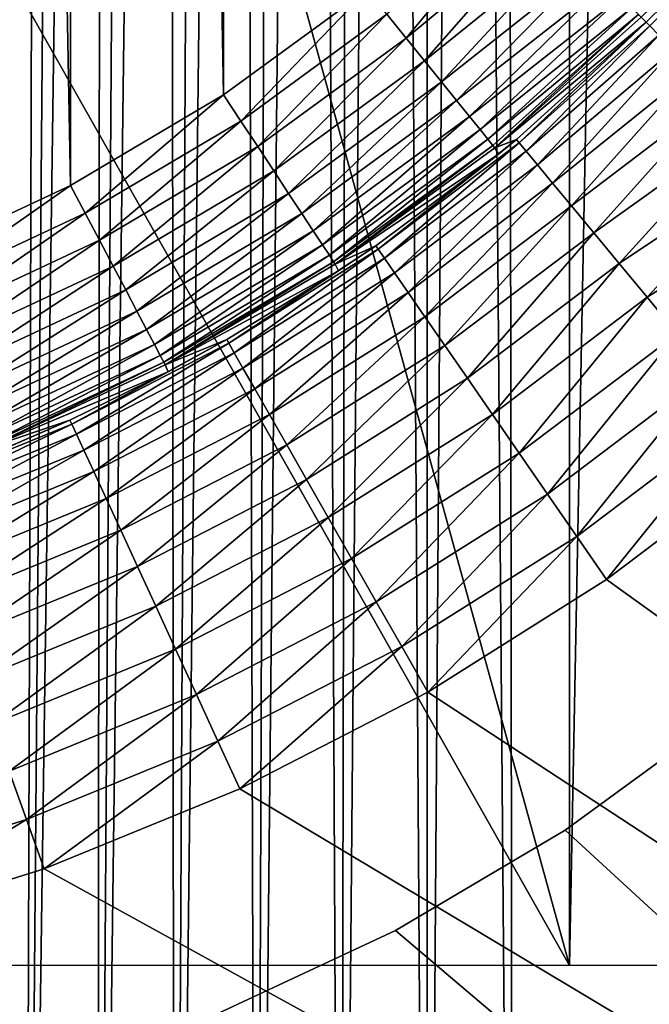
# Model space of a CAD drawing. Header units: millimetres. Extents: x -110 to 110, y 0 to 80.
# Tile 302 of 439: x 85.29 to 88.39, y 14.79 to 19.64. Entities that reach past the tile are written whole.
import ezdxf

# ---------------------------------------------------------------- set-up
doc = ezdxf.new("R2010")
doc.units = ezdxf.units.MM
doc.header["$LTSCALE"] = 59.460957
for name, color, linetype in [('13', 7, 'CONTINUOUS'), ('165', 7, 'CONTINUOUS'), ('166', 7, 'CONTINUOUS'), ('183', 7, 'CONTINUOUS'), ('184', 7, 'CONTINUOUS'), ('23', 7, 'CONTINUOUS'), ('261', 7, 'CONTINUOUS'), ('4', 7, 'CONTINUOUS'), ('6', 7, 'CONTINUOUS'), ('64', 7, 'CONTINUOUS'), ('7', 7, 'CONTINUOUS'), ('71', 7, 'CONTINUOUS'), ('72', 7, 'CONTINUOUS'), ('74', 7, 'CONTINUOUS')]:
    doc.layers.add(name, color=color, linetype=linetype)

msp = doc.modelspace()

# ---------------------------------------------------------------- linework, layer by layer
at = {"layer": '13', "color": 7, "linetype": 'CONTINUOUS'}
for points in [[(88.7616, 16.2217, 52.4151), (105, 0, 52.6982), (87.978, 15.6491, 52.425), (88.7616, 16.2217, 52.4151)], [(87.978, 15.6491, 52.425), (105, 0, 52.6982), (87.1426, 15.1552, 52.4337), (87.978, 15.6491, 52.425)], [(87.1426, 15.1552, 52.4337), (105, 0, 52.6982), (86.2633, 14.7446, 52.4408), (87.1426, 15.1552, 52.4337)]]:
    msp.add_3dface(points, dxfattribs=at)
at = {"layer": '165', "color": 7, "linetype": 'CONTINUOUS'}
msp.add_3dface([(88.3776, 19.6297, 53.0349), (91.3874, 22.5874, 53.0349), (88.3525, 19.6553, 50.9825), (88.3776, 19.6297, 53.0349)], dxfattribs=at)
at = {"layer": '166', "color": 7, "linetype": 'CONTINUOUS'}
for points in [[(88.3776, 19.6297, 53.0349), (88.3525, 19.6553, 50.9825), (87.6314, 19.012, 50.9825), (88.3776, 19.6297, 53.0349)], [(87.738, 19.053, 53.0349), (88.3776, 19.6297, 53.0349), (87.6314, 19.012, 50.9825), (87.738, 19.053, 53.0349)], [(87.6494, 18.9805, 53.0349), (87.738, 19.053, 53.0349), (87.6314, 19.012, 50.9825), (87.6494, 18.9805, 53.0349)], [(86.846, 18.4375, 50.9825), (87.6494, 18.9805, 53.0349), (87.6314, 19.012, 50.9825), (86.846, 18.4375, 50.9825)], [(87.0458, 18.5291, 53.0349), (87.6494, 18.9805, 53.0349), (86.846, 18.4375, 50.9825), (87.0458, 18.5291, 53.0349)], [(86.8617, 18.4049, 53.0349), (87.0458, 18.5291, 53.0349), (86.846, 18.4375, 50.9825), (86.8617, 18.4049, 53.0349)], [(86.0086, 17.9419, 50.9825), (86.8617, 18.4049, 53.0349), (86.846, 18.4375, 50.9825), (86.0086, 17.9419, 50.9825)], [(86.3109, 18.0669, 53.0349), (86.8617, 18.4049, 53.0349), (86.0086, 17.9419, 50.9825), (86.3109, 18.0669, 53.0349)], [(86.0219, 17.9084, 53.0349), (86.3109, 18.0669, 53.0349), (86.0086, 17.9419, 50.9825), (86.0219, 17.9084, 53.0349)], [(85.127, 17.5298, 50.9825), (86.0219, 17.9084, 53.0349), (86.0086, 17.9419, 50.9825), (85.127, 17.5298, 50.9825)], [(85.5389, 17.6699, 53.0349), (86.0219, 17.9084, 53.0349), (85.127, 17.5298, 50.9825), (85.5389, 17.6699, 53.0349)], [(85.1379, 17.4956, 53.0349), (85.5389, 17.6699, 53.0349), (85.127, 17.5298, 50.9825), (85.1379, 17.4956, 53.0349)]]:
    msp.add_3dface(points, dxfattribs=at)
at = {"layer": '183', "color": 7, "linetype": 'CONTINUOUS'}
msp.add_3dface([(91.3874, 22.5874, 53.0349), (88.3776, 19.6297, 53.0349), (88.395, 19.612, 53.316), (91.3874, 22.5874, 53.0349)], dxfattribs=at)
at = {"layer": '184', "color": 7, "linetype": 'CONTINUOUS'}
for points in [[(88.3776, 19.6297, 53.0349), (87.738, 19.053, 53.0349), (87.7516, 19.0366, 53.2927), (88.3776, 19.6297, 53.0349)], [(88.395, 19.612, 53.316), (88.3776, 19.6297, 53.0349), (87.7516, 19.0366, 53.2927), (88.395, 19.612, 53.316)], [(88.395, 19.612, 53.316), (87.7516, 19.0366, 53.2927), (87.7862, 18.9947, 53.5457), (88.395, 19.612, 53.316)], [(88.4399, 19.5663, 53.5908), (88.395, 19.612, 53.316), (87.7862, 18.9947, 53.5457), (88.4399, 19.5663, 53.5908)], [(88.4399, 19.5663, 53.5908), (87.7862, 18.9947, 53.5457), (87.8414, 18.928, 53.7895), (88.4399, 19.5663, 53.5908)], [(88.5116, 19.4934, 53.8539), (88.4399, 19.5663, 53.5908), (87.8414, 18.928, 53.7895), (88.5116, 19.4934, 53.8539)], [(88.5116, 19.4934, 53.8539), (87.8414, 18.928, 53.7895), (87.9161, 18.8376, 54.0201), (88.5116, 19.4934, 53.8539)], [(88.6084, 19.3948, 54.0999), (88.5116, 19.4934, 53.8539), (87.9161, 18.8376, 54.0201), (88.6084, 19.3948, 54.0999)], [(88.6084, 19.3948, 54.0999), (87.9161, 18.8376, 54.0201), (88.0092, 18.7251, 54.2336), (88.6084, 19.3948, 54.0999)], [(88.7286, 19.2726, 54.3241), (88.6084, 19.3948, 54.0999), (88.0092, 18.7251, 54.2336), (88.7286, 19.2726, 54.3241)], [(88.7286, 19.2726, 54.3241), (88.0092, 18.7251, 54.2336), (88.1191, 18.5922, 54.4265), (88.7286, 19.2726, 54.3241)], [(88.8696, 19.129, 54.5218), (88.7286, 19.2726, 54.3241), (88.1191, 18.5922, 54.4265), (88.8696, 19.129, 54.5218)], [(88.8696, 19.129, 54.5218), (88.1191, 18.5922, 54.4265), (88.2439, 18.4413, 54.5955), (88.8696, 19.129, 54.5218)], [(89.0288, 18.967, 54.6893), (88.8696, 19.129, 54.5218), (88.2439, 18.4413, 54.5955), (89.0288, 18.967, 54.6893)], [(87.738, 19.053, 53.0349), (87.6494, 18.9805, 53.0349), (87.0578, 18.5116, 53.2927), (87.738, 19.053, 53.0349)], [(87.738, 19.053, 53.0349), (87.0578, 18.5116, 53.2927), (87.7516, 19.0366, 53.2927), (87.738, 19.053, 53.0349)], [(87.0578, 18.5116, 53.2927), (87.0887, 18.4669, 53.5457), (87.7516, 19.0366, 53.2927), (87.0578, 18.5116, 53.2927)], [(87.7516, 19.0366, 53.2927), (87.0887, 18.4669, 53.5457), (87.7862, 18.9947, 53.5457), (87.7516, 19.0366, 53.2927)], [(87.6494, 18.9805, 53.0349), (87.0458, 18.5291, 53.0349), (87.0578, 18.5116, 53.2927), (87.6494, 18.9805, 53.0349)], [(87.0887, 18.4669, 53.5457), (87.1379, 18.3957, 53.7895), (87.7862, 18.9947, 53.5457), (87.0887, 18.4669, 53.5457)], [(87.7862, 18.9947, 53.5457), (87.1379, 18.3957, 53.7895), (87.8414, 18.928, 53.7895), (87.7862, 18.9947, 53.5457)], [(89.0288, 18.967, 54.6893), (88.2439, 18.4413, 54.5955), (88.3816, 18.2748, 54.7378), (89.0288, 18.967, 54.6893)], [(89.2029, 18.7898, 54.8232), (89.0288, 18.967, 54.6893), (88.3816, 18.2748, 54.7378), (89.2029, 18.7898, 54.8232)], [(87.1379, 18.3957, 53.7895), (87.2046, 18.2992, 54.0201), (87.8414, 18.928, 53.7895), (87.1379, 18.3957, 53.7895)], [(87.8414, 18.928, 53.7895), (87.2046, 18.2992, 54.0201), (87.9161, 18.8376, 54.0201), (87.8414, 18.928, 53.7895)], [(87.2046, 18.2992, 54.0201), (87.2876, 18.1791, 54.2336), (87.9161, 18.8376, 54.0201), (87.2046, 18.2992, 54.0201)], [(87.9161, 18.8376, 54.0201), (87.2876, 18.1791, 54.2336), (88.0092, 18.7251, 54.2336), (87.9161, 18.8376, 54.0201)], [(89.2029, 18.7898, 54.8232), (88.3816, 18.2748, 54.7378), (88.5298, 18.0955, 54.8511), (89.2029, 18.7898, 54.8232)], [(87.2876, 18.1791, 54.2336), (87.3856, 18.0372, 54.4265), (88.0092, 18.7251, 54.2336), (87.2876, 18.1791, 54.2336)], [(88.0092, 18.7251, 54.2336), (87.3856, 18.0372, 54.4265), (88.1191, 18.5922, 54.4265), (88.0092, 18.7251, 54.2336)], [(87.3856, 18.0372, 54.4265), (87.497, 17.8761, 54.5955), (88.1191, 18.5922, 54.4265), (87.3856, 18.0372, 54.4265)], [(88.1191, 18.5922, 54.4265), (87.497, 17.8761, 54.5955), (88.2439, 18.4413, 54.5955), (88.1191, 18.5922, 54.4265)], [(87.0458, 18.5291, 53.0349), (86.8617, 18.4049, 53.0349), (86.3214, 18.0485, 53.2927), (87.0458, 18.5291, 53.0349)], [(87.0458, 18.5291, 53.0349), (86.3214, 18.0485, 53.2927), (87.0578, 18.5116, 53.2927), (87.0458, 18.5291, 53.0349)], [(86.3214, 18.0485, 53.2927), (86.3483, 18.0013, 53.5457), (87.0578, 18.5116, 53.2927), (86.3214, 18.0485, 53.2927)], [(87.0578, 18.5116, 53.2927), (86.3483, 18.0013, 53.5457), (87.0887, 18.4669, 53.5457), (87.0578, 18.5116, 53.2927)], [(86.3483, 18.0013, 53.5457), (86.3912, 17.9261, 53.7895), (87.0887, 18.4669, 53.5457), (86.3483, 18.0013, 53.5457)], [(87.0887, 18.4669, 53.5457), (86.3912, 17.9261, 53.7895), (87.1379, 18.3957, 53.7895), (87.0887, 18.4669, 53.5457)], [(87.497, 17.8761, 54.5955), (87.6198, 17.6983, 54.7378), (88.2439, 18.4413, 54.5955), (87.497, 17.8761, 54.5955)], [(88.2439, 18.4413, 54.5955), (87.6198, 17.6983, 54.7378), (88.3816, 18.2748, 54.7378), (88.2439, 18.4413, 54.5955)], [(86.8617, 18.4049, 53.0349), (86.3109, 18.0669, 53.0349), (86.3214, 18.0485, 53.2927), (86.8617, 18.4049, 53.0349)], [(86.3912, 17.9261, 53.7895), (86.4493, 17.8242, 54.0201), (87.1379, 18.3957, 53.7895), (86.3912, 17.9261, 53.7895)], [(87.1379, 18.3957, 53.7895), (86.4493, 17.8242, 54.0201), (87.2046, 18.2992, 54.0201), (87.1379, 18.3957, 53.7895)], [(86.4493, 17.8242, 54.0201), (86.5216, 17.6973, 54.2336), (87.2046, 18.2992, 54.0201), (86.4493, 17.8242, 54.0201)], [(87.2046, 18.2992, 54.0201), (86.5216, 17.6973, 54.2336), (87.2876, 18.1791, 54.2336), (87.2046, 18.2992, 54.0201)], [(87.6198, 17.6983, 54.7378), (87.752, 17.5069, 54.8511), (88.3816, 18.2748, 54.7378), (87.6198, 17.6983, 54.7378)], [(88.3816, 18.2748, 54.7378), (87.752, 17.5069, 54.8511), (88.5298, 18.0955, 54.8511), (88.3816, 18.2748, 54.7378)], [(86.5216, 17.6973, 54.2336), (86.607, 17.5475, 54.4265), (87.2876, 18.1791, 54.2336), (86.5216, 17.6973, 54.2336)], [(87.2876, 18.1791, 54.2336), (86.607, 17.5475, 54.4265), (87.3856, 18.0372, 54.4265), (87.2876, 18.1791, 54.2336)], [(87.752, 17.5069, 54.8511), (87.8914, 17.3051, 54.9333), (88.5298, 18.0955, 54.8511), (87.752, 17.5069, 54.8511)], [(88.5298, 18.0955, 54.8511), (87.8914, 17.3051, 54.9333), (88.6861, 17.9065, 54.9333), (88.5298, 18.0955, 54.8511)], [(86.3109, 18.0669, 53.0349), (86.0219, 17.9084, 53.0349), (85.5478, 17.6506, 53.2927), (86.3109, 18.0669, 53.0349)], [(86.3109, 18.0669, 53.0349), (85.5478, 17.6506, 53.2927), (86.3214, 18.0485, 53.2927), (86.3109, 18.0669, 53.0349)], [(85.5478, 17.6506, 53.2927), (85.5705, 17.6012, 53.5457), (86.3214, 18.0485, 53.2927), (85.5478, 17.6506, 53.2927)], [(86.3214, 18.0485, 53.2927), (85.5705, 17.6012, 53.5457), (86.3483, 18.0013, 53.5457), (86.3214, 18.0485, 53.2927)], [(85.5705, 17.6012, 53.5457), (85.6067, 17.5226, 53.7895), (86.3483, 18.0013, 53.5457), (85.5705, 17.6012, 53.5457)], [(86.3483, 18.0013, 53.5457), (85.6067, 17.5226, 53.7895), (86.3912, 17.9261, 53.7895), (86.3483, 18.0013, 53.5457)], [(86.607, 17.5475, 54.4265), (86.7041, 17.3774, 54.5955), (87.3856, 18.0372, 54.4265), (86.607, 17.5475, 54.4265)], [(87.3856, 18.0372, 54.4265), (86.7041, 17.3774, 54.5955), (87.497, 17.8761, 54.5955), (87.3856, 18.0372, 54.4265)], [(86.0219, 17.9084, 53.0349), (85.5389, 17.6699, 53.0349), (85.5478, 17.6506, 53.2927), (86.0219, 17.9084, 53.0349)], [(85.6067, 17.5226, 53.7895), (85.6558, 17.4161, 54.0201), (86.3912, 17.9261, 53.7895), (85.6067, 17.5226, 53.7895)], [(86.3912, 17.9261, 53.7895), (85.6558, 17.4161, 54.0201), (86.4493, 17.8242, 54.0201), (86.3912, 17.9261, 53.7895)], [(87.8914, 17.3051, 54.9333), (88.0357, 17.0963, 54.9833), (88.6861, 17.9065, 54.9333), (87.8914, 17.3051, 54.9333)], [(88.6861, 17.9065, 54.9333), (88.0357, 17.0963, 54.9833), (88.8479, 17.7109, 54.9833), (88.6861, 17.9065, 54.9333)], [(86.7041, 17.3774, 54.5955), (86.8111, 17.1897, 54.7378), (87.497, 17.8761, 54.5955), (86.7041, 17.3774, 54.5955)], [(87.497, 17.8761, 54.5955), (86.8111, 17.1897, 54.7378), (87.6198, 17.6983, 54.7378), (87.497, 17.8761, 54.5955)], [(85.6558, 17.4161, 54.0201), (85.7169, 17.2835, 54.2336), (86.4493, 17.8242, 54.0201), (85.6558, 17.4161, 54.0201)], [(86.4493, 17.8242, 54.0201), (85.7169, 17.2835, 54.2336), (86.5216, 17.6973, 54.2336), (86.4493, 17.8242, 54.0201)], [(88.0357, 17.0963, 54.9833), (88.1825, 16.8839, 55), (88.8479, 17.7109, 54.9833), (88.0357, 17.0963, 54.9833)], [(88.1825, 16.8839, 55), (89.0124, 17.5119, 55), (88.8479, 17.7109, 54.9833), (88.1825, 16.8839, 55)], [(85.5389, 17.6699, 53.0349), (85.1379, 17.4956, 53.0349), (84.7427, 17.3209, 53.2927), (85.5389, 17.6699, 53.0349)], [(85.5389, 17.6699, 53.0349), (84.7427, 17.3209, 53.2927), (85.5478, 17.6506, 53.2927), (85.5389, 17.6699, 53.0349)], [(85.7169, 17.2835, 54.2336), (85.7891, 17.1269, 54.4265), (86.5216, 17.6973, 54.2336), (85.7169, 17.2835, 54.2336)], [(86.5216, 17.6973, 54.2336), (85.7891, 17.1269, 54.4265), (86.607, 17.5475, 54.4265), (86.5216, 17.6973, 54.2336)], [(86.8111, 17.1897, 54.7378), (86.9263, 16.9876, 54.8511), (87.6198, 17.6983, 54.7378), (86.8111, 17.1897, 54.7378)], [(87.6198, 17.6983, 54.7378), (86.9263, 16.9876, 54.8511), (87.752, 17.5069, 54.8511), (87.6198, 17.6983, 54.7378)], [(84.7427, 17.3209, 53.2927), (84.7611, 17.2698, 53.5457), (85.5478, 17.6506, 53.2927), (84.7427, 17.3209, 53.2927)], [(85.5478, 17.6506, 53.2927), (84.7611, 17.2698, 53.5457), (85.5705, 17.6012, 53.5457), (85.5478, 17.6506, 53.2927)], [(84.7611, 17.2698, 53.5457), (84.7904, 17.1884, 53.7895), (85.5705, 17.6012, 53.5457), (84.7611, 17.2698, 53.5457)], [(85.5705, 17.6012, 53.5457), (84.7904, 17.1884, 53.7895), (85.6067, 17.5226, 53.7895), (85.5705, 17.6012, 53.5457)], [(84.7904, 17.1884, 53.7895), (84.8301, 17.078, 54.0201), (85.6067, 17.5226, 53.7895), (84.7904, 17.1884, 53.7895)], [(85.6067, 17.5226, 53.7895), (84.8301, 17.078, 54.0201), (85.6558, 17.4161, 54.0201), (85.6067, 17.5226, 53.7895)], [(85.7891, 17.1269, 54.4265), (85.8711, 16.949, 54.5955), (86.607, 17.5475, 54.4265), (85.7891, 17.1269, 54.4265)], [(86.607, 17.5475, 54.4265), (85.8711, 16.949, 54.5955), (86.7041, 17.3774, 54.5955), (86.607, 17.5475, 54.4265)], [(86.9263, 16.9876, 54.8511), (87.0478, 16.7746, 54.9333), (87.752, 17.5069, 54.8511), (86.9263, 16.9876, 54.8511)], [(87.752, 17.5069, 54.8511), (87.0478, 16.7746, 54.9333), (87.8914, 17.3051, 54.9333), (87.752, 17.5069, 54.8511)], [(84.8301, 17.078, 54.0201), (84.8795, 16.9406, 54.2336), (85.6558, 17.4161, 54.0201), (84.8301, 17.078, 54.0201)], [(85.6558, 17.4161, 54.0201), (84.8795, 16.9406, 54.2336), (85.7169, 17.2835, 54.2336), (85.6558, 17.4161, 54.0201)], [(85.8711, 16.949, 54.5955), (85.9615, 16.7528, 54.7378), (86.7041, 17.3774, 54.5955), (85.8711, 16.949, 54.5955)], [(86.7041, 17.3774, 54.5955), (85.9615, 16.7528, 54.7378), (86.8111, 17.1897, 54.7378), (86.7041, 17.3774, 54.5955)], [(84.8795, 16.9406, 54.2336), (84.9379, 16.7784, 54.4265), (85.7169, 17.2835, 54.2336), (84.8795, 16.9406, 54.2336)], [(85.7169, 17.2835, 54.2336), (84.9379, 16.7784, 54.4265), (85.7891, 17.1269, 54.4265), (85.7169, 17.2835, 54.2336)], [(87.0478, 16.7746, 54.9333), (87.1735, 16.554, 54.9833), (87.8914, 17.3051, 54.9333), (87.0478, 16.7746, 54.9333)], [(87.8914, 17.3051, 54.9333), (87.1735, 16.554, 54.9833), (88.0357, 17.0963, 54.9833), (87.8914, 17.3051, 54.9333)], [(85.9615, 16.7528, 54.7378), (86.0589, 16.5415, 54.8511), (86.8111, 17.1897, 54.7378), (85.9615, 16.7528, 54.7378)], [(86.8111, 17.1897, 54.7378), (86.0589, 16.5415, 54.8511), (86.9263, 16.9876, 54.8511), (86.8111, 17.1897, 54.7378)], [(84.9379, 16.7784, 54.4265), (85.0042, 16.5941, 54.5955), (85.7891, 17.1269, 54.4265), (84.9379, 16.7784, 54.4265)], [(85.7891, 17.1269, 54.4265), (85.0042, 16.5941, 54.5955), (85.8711, 16.949, 54.5955), (85.7891, 17.1269, 54.4265)], [(87.1735, 16.554, 54.9833), (87.3014, 16.3298, 55), (88.0357, 17.0963, 54.9833), (87.1735, 16.554, 54.9833)], [(87.3014, 16.3298, 55), (88.1825, 16.8839, 55), (88.0357, 17.0963, 54.9833), (87.3014, 16.3298, 55)], [(86.0589, 16.5415, 54.8511), (86.1615, 16.3188, 54.9333), (86.9263, 16.9876, 54.8511), (86.0589, 16.5415, 54.8511)], [(86.9263, 16.9876, 54.8511), (86.1615, 16.3188, 54.9333), (87.0478, 16.7746, 54.9333), (86.9263, 16.9876, 54.8511)], [(85.0042, 16.5941, 54.5955), (85.0774, 16.3908, 54.7378), (85.8711, 16.949, 54.5955), (85.0042, 16.5941, 54.5955)], [(85.8711, 16.949, 54.5955), (85.0774, 16.3908, 54.7378), (85.9615, 16.7528, 54.7378), (85.8711, 16.949, 54.5955)], [(85.0774, 16.3908, 54.7378), (85.1562, 16.1719, 54.8511), (85.9615, 16.7528, 54.7378), (85.0774, 16.3908, 54.7378)], [(85.9615, 16.7528, 54.7378), (85.1562, 16.1719, 54.8511), (86.0589, 16.5415, 54.8511), (85.9615, 16.7528, 54.7378)], [(86.1615, 16.3188, 54.9333), (86.2678, 16.0882, 54.9833), (87.0478, 16.7746, 54.9333), (86.1615, 16.3188, 54.9333)], [(87.0478, 16.7746, 54.9333), (86.2678, 16.0882, 54.9833), (87.1735, 16.554, 54.9833), (87.0478, 16.7746, 54.9333)], [(85.1562, 16.1719, 54.8511), (85.2392, 15.9411, 54.9333), (86.0589, 16.5415, 54.8511), (85.1562, 16.1719, 54.8511)], [(86.0589, 16.5415, 54.8511), (85.2392, 15.9411, 54.9333), (86.1615, 16.3188, 54.9333), (86.0589, 16.5415, 54.8511)], [(86.2678, 16.0882, 54.9833), (86.3758, 15.8537, 55), (87.1735, 16.554, 54.9833), (86.2678, 16.0882, 54.9833)], [(86.3758, 15.8537, 55), (87.3014, 16.3298, 55), (87.1735, 16.554, 54.9833), (86.3758, 15.8537, 55)], [(85.2392, 15.9411, 54.9333), (85.3252, 15.7023, 54.9833), (86.1615, 16.3188, 54.9333), (85.2392, 15.9411, 54.9333)], [(86.1615, 16.3188, 54.9333), (85.3252, 15.7023, 54.9833), (86.2678, 16.0882, 54.9833), (86.1615, 16.3188, 54.9333)], [(85.3252, 15.7023, 54.9833), (85.4126, 15.4593, 55), (86.2678, 16.0882, 54.9833), (85.3252, 15.7023, 54.9833)], [(85.4126, 15.4593, 55), (86.3758, 15.8537, 55), (86.2678, 16.0882, 54.9833), (85.4126, 15.4593, 55)], [(85.2392, 15.9411, 54.9333), (84.3528, 15.3991, 54.9833), (85.3252, 15.7023, 54.9833), (85.2392, 15.9411, 54.9333)], [(84.3528, 15.3991, 54.9833), (84.419, 15.1495, 55), (85.3252, 15.7023, 54.9833), (84.3528, 15.3991, 54.9833)], [(84.419, 15.1495, 55), (85.4126, 15.4593, 55), (85.3252, 15.7023, 54.9833), (84.419, 15.1495, 55)]]:
    msp.add_3dface(points, dxfattribs=at)
at = {"layer": '23', "color": 7, "linetype": 'CONTINUOUS'}
for points in [[(87.7228, 9.2948, -46.9878), (89.0756, 9.2948, -46.821), (87.6847, 37, -46.5057), (87.7228, 9.2948, -46.9878)], [(87.6847, 37, -46.5057), (89.0756, 9.2948, -46.821), (88.9323, 37, -46.3546), (87.6847, 37, -46.5057)]]:
    msp.add_3dface(points, dxfattribs=at)
at = {"layer": '261', "color": 7, "linetype": 'CONTINUOUS'}
for points in [[(87.1948, 19.5517, 50.0479), (87.7721, 20.2459, 50.0149), (87.0999, 19.6691, 50.012), (87.1948, 19.5517, 50.0479)], [(87.8888, 20.1271, 50.059), (87.7721, 20.2459, 50.0149), (87.1948, 19.5517, 50.0479), (87.8888, 20.1271, 50.059)], [(87.2852, 19.44, 50.1066), (87.8888, 20.1271, 50.059), (87.1948, 19.5517, 50.0479), (87.2852, 19.44, 50.1066)], [(87.9986, 20.0154, 50.1311), (87.8888, 20.1271, 50.059), (87.2852, 19.44, 50.1066), (87.9986, 20.0154, 50.1311)], [(87.3687, 19.3368, 50.1869), (87.9986, 20.0154, 50.1311), (87.2852, 19.44, 50.1066), (87.3687, 19.3368, 50.1869)], [(88.098, 19.9142, 50.229), (87.9986, 20.0154, 50.1311), (87.3687, 19.3368, 50.1869), (88.098, 19.9142, 50.229)], [(87.4434, 19.2444, 50.2867), (88.098, 19.9142, 50.229), (87.3687, 19.3368, 50.1869), (87.4434, 19.2444, 50.2867)], [(88.1842, 19.8265, 50.3498), (88.098, 19.9142, 50.229), (87.4434, 19.2444, 50.2867), (88.1842, 19.8265, 50.3498)], [(87.5075, 19.1652, 50.4038), (88.1842, 19.8265, 50.3498), (87.4434, 19.2444, 50.2867), (87.5075, 19.1652, 50.4038)], [(88.2546, 19.7549, 50.49), (88.1842, 19.8265, 50.3498), (87.5075, 19.1652, 50.4038), (88.2546, 19.7549, 50.49)], [(87.0026, 19.7894, 50), (86.2956, 19.2722, 50), (86.3808, 19.143, 50.012), (87.0026, 19.7894, 50)], [(87.0999, 19.6691, 50.012), (87.0026, 19.7894, 50), (86.3808, 19.143, 50.012), (87.0999, 19.6691, 50.012)], [(87.5594, 19.101, 50.5352), (88.2546, 19.7549, 50.49), (87.5075, 19.1652, 50.4038), (87.5594, 19.101, 50.5352)], [(88.307, 19.7015, 50.6453), (88.2546, 19.7549, 50.49), (87.5594, 19.101, 50.5352), (88.307, 19.7015, 50.6453)], [(87.598, 19.0534, 50.6777), (88.307, 19.7015, 50.6453), (87.5594, 19.101, 50.5352), (87.598, 19.0534, 50.6777)], [(88.34, 19.668, 50.8111), (88.307, 19.7015, 50.6453), (87.598, 19.0534, 50.6777), (88.34, 19.668, 50.8111)], [(86.4639, 19.017, 50.0479), (87.0999, 19.6691, 50.012), (86.3808, 19.143, 50.012), (86.4639, 19.017, 50.0479)], [(87.1948, 19.5517, 50.0479), (87.0999, 19.6691, 50.012), (86.4639, 19.017, 50.0479), (87.1948, 19.5517, 50.0479)], [(87.6221, 19.0235, 50.8281), (88.34, 19.668, 50.8111), (87.598, 19.0534, 50.6777), (87.6221, 19.0235, 50.8281)], [(87.6314, 19.012, 50.9825), (88.34, 19.668, 50.8111), (87.6221, 19.0235, 50.8281), (87.6314, 19.012, 50.9825)], [(87.6314, 19.012, 50.9825), (88.3525, 19.6553, 50.9825), (88.34, 19.668, 50.8111), (87.6314, 19.012, 50.9825)], [(86.5429, 18.8971, 50.1066), (87.1948, 19.5517, 50.0479), (86.4639, 19.017, 50.0479), (86.5429, 18.8971, 50.1066)], [(87.2852, 19.44, 50.1066), (87.1948, 19.5517, 50.0479), (86.5429, 18.8971, 50.1066), (87.2852, 19.44, 50.1066)], [(86.6161, 18.7862, 50.1869), (87.2852, 19.44, 50.1066), (86.5429, 18.8971, 50.1066), (86.6161, 18.7862, 50.1869)], [(87.3687, 19.3368, 50.1869), (87.2852, 19.44, 50.1066), (86.6161, 18.7862, 50.1869), (87.3687, 19.3368, 50.1869)], [(86.6815, 18.687, 50.2867), (87.3687, 19.3368, 50.1869), (86.6161, 18.7862, 50.1869), (86.6815, 18.687, 50.2867)], [(87.4434, 19.2444, 50.2867), (87.3687, 19.3368, 50.1869), (86.6815, 18.687, 50.2867), (87.4434, 19.2444, 50.2867)], [(86.2956, 19.2722, 50), (85.5418, 18.826, 50), (85.614, 18.6892, 50.012), (86.2956, 19.2722, 50)], [(86.3808, 19.143, 50.012), (86.2956, 19.2722, 50), (85.614, 18.6892, 50.012), (86.3808, 19.143, 50.012)], [(86.7376, 18.602, 50.4038), (87.4434, 19.2444, 50.2867), (86.6815, 18.687, 50.2867), (86.7376, 18.602, 50.4038)], [(87.5075, 19.1652, 50.4038), (87.4434, 19.2444, 50.2867), (86.7376, 18.602, 50.4038), (87.5075, 19.1652, 50.4038)], [(86.783, 18.533, 50.5352), (87.5075, 19.1652, 50.4038), (86.7376, 18.602, 50.4038), (86.783, 18.533, 50.5352)], [(87.5594, 19.101, 50.5352), (87.5075, 19.1652, 50.4038), (86.783, 18.533, 50.5352), (87.5594, 19.101, 50.5352)], [(85.6845, 18.5557, 50.0479), (86.3808, 19.143, 50.012), (85.614, 18.6892, 50.012), (85.6845, 18.5557, 50.0479)], [(86.4639, 19.017, 50.0479), (86.3808, 19.143, 50.012), (85.6845, 18.5557, 50.0479), (86.4639, 19.017, 50.0479)], [(86.8167, 18.4819, 50.6777), (87.5594, 19.101, 50.5352), (86.783, 18.533, 50.5352), (86.8167, 18.4819, 50.6777)], [(87.598, 19.0534, 50.6777), (87.5594, 19.101, 50.5352), (86.8167, 18.4819, 50.6777), (87.598, 19.0534, 50.6777)], [(85.7516, 18.4287, 50.1066), (86.4639, 19.017, 50.0479), (85.6845, 18.5557, 50.0479), (85.7516, 18.4287, 50.1066)], [(86.5429, 18.8971, 50.1066), (86.4639, 19.017, 50.0479), (85.7516, 18.4287, 50.1066), (86.5429, 18.8971, 50.1066)], [(86.8379, 18.4498, 50.8281), (87.598, 19.0534, 50.6777), (86.8167, 18.4819, 50.6777), (86.8379, 18.4498, 50.8281)], [(87.6221, 19.0235, 50.8281), (87.598, 19.0534, 50.6777), (86.8379, 18.4498, 50.8281), (87.6221, 19.0235, 50.8281)], [(86.846, 18.4375, 50.9825), (87.6221, 19.0235, 50.8281), (86.8379, 18.4498, 50.8281), (86.846, 18.4375, 50.9825)], [(86.846, 18.4375, 50.9825), (87.6314, 19.012, 50.9825), (87.6221, 19.0235, 50.8281), (86.846, 18.4375, 50.9825)], [(85.8136, 18.3112, 50.1869), (86.5429, 18.8971, 50.1066), (85.7516, 18.4287, 50.1066), (85.8136, 18.3112, 50.1869)], [(86.6161, 18.7862, 50.1869), (86.5429, 18.8971, 50.1066), (85.8136, 18.3112, 50.1869), (86.6161, 18.7862, 50.1869)], [(85.5418, 18.826, 50), (84.7482, 18.4551, 50), (84.8068, 18.3119, 50.012), (85.5418, 18.826, 50)], [(85.614, 18.6892, 50.012), (85.5418, 18.826, 50), (84.8068, 18.3119, 50.012), (85.614, 18.6892, 50.012)], [(85.869, 18.2062, 50.2867), (86.6161, 18.7862, 50.1869), (85.8136, 18.3112, 50.1869), (85.869, 18.2062, 50.2867)], [(86.6815, 18.687, 50.2867), (86.6161, 18.7862, 50.1869), (85.869, 18.2062, 50.2867), (86.6815, 18.687, 50.2867)], [(84.864, 18.1722, 50.0479), (85.614, 18.6892, 50.012), (84.8068, 18.3119, 50.012), (84.864, 18.1722, 50.0479)], [(85.6845, 18.5557, 50.0479), (85.614, 18.6892, 50.012), (84.864, 18.1722, 50.0479), (85.6845, 18.5557, 50.0479)], [(85.9166, 18.1161, 50.4038), (86.6815, 18.687, 50.2867), (85.869, 18.2062, 50.2867), (85.9166, 18.1161, 50.4038)], [(86.7376, 18.602, 50.4038), (86.6815, 18.687, 50.2867), (85.9166, 18.1161, 50.4038), (86.7376, 18.602, 50.4038)], [(85.9552, 18.0431, 50.5352), (86.7376, 18.602, 50.4038), (85.9166, 18.1161, 50.4038), (85.9552, 18.0431, 50.5352)], [(86.783, 18.533, 50.5352), (86.7376, 18.602, 50.4038), (85.9552, 18.0431, 50.5352), (86.783, 18.533, 50.5352)], [(84.9184, 18.0393, 50.1066), (85.6845, 18.5557, 50.0479), (84.864, 18.1722, 50.0479), (84.9184, 18.0393, 50.1066)], [(85.7516, 18.4287, 50.1066), (85.6845, 18.5557, 50.0479), (84.9184, 18.0393, 50.1066), (85.7516, 18.4287, 50.1066)], [(85.9838, 17.9889, 50.6777), (86.783, 18.533, 50.5352), (85.9552, 18.0431, 50.5352), (85.9838, 17.9889, 50.6777)], [(86.8167, 18.4819, 50.6777), (86.783, 18.533, 50.5352), (85.9838, 17.9889, 50.6777), (86.8167, 18.4819, 50.6777)], [(86.0017, 17.9549, 50.8281), (86.8167, 18.4819, 50.6777), (85.9838, 17.9889, 50.6777), (86.0017, 17.9549, 50.8281)], [(86.8379, 18.4498, 50.8281), (86.8167, 18.4819, 50.6777), (86.0017, 17.9549, 50.8281), (86.8379, 18.4498, 50.8281)], [(86.0086, 17.9419, 50.9825), (86.8379, 18.4498, 50.8281), (86.0017, 17.9549, 50.8281), (86.0086, 17.9419, 50.9825)], [(86.0086, 17.9419, 50.9825), (86.846, 18.4375, 50.9825), (86.8379, 18.4498, 50.8281), (86.0086, 17.9419, 50.9825)], [(84.9688, 17.9164, 50.1869), (85.7516, 18.4287, 50.1066), (84.9184, 18.0393, 50.1066), (84.9688, 17.9164, 50.1869)], [(85.8136, 18.3112, 50.1869), (85.7516, 18.4287, 50.1066), (84.9688, 17.9164, 50.1869), (85.8136, 18.3112, 50.1869)], [(85.0138, 17.8065, 50.2867), (85.8136, 18.3112, 50.1869), (84.9688, 17.9164, 50.1869), (85.0138, 17.8065, 50.2867)], [(85.869, 18.2062, 50.2867), (85.8136, 18.3112, 50.1869), (85.0138, 17.8065, 50.2867), (85.869, 18.2062, 50.2867)], [(85.0524, 17.7122, 50.4038), (85.869, 18.2062, 50.2867), (85.0138, 17.8065, 50.2867), (85.0524, 17.7122, 50.4038)], [(85.9166, 18.1161, 50.4038), (85.869, 18.2062, 50.2867), (85.0524, 17.7122, 50.4038), (85.9166, 18.1161, 50.4038)], [(85.0837, 17.6357, 50.5352), (85.9166, 18.1161, 50.4038), (85.0524, 17.7122, 50.4038), (85.0837, 17.6357, 50.5352)], [(85.9552, 18.0431, 50.5352), (85.9166, 18.1161, 50.4038), (85.0837, 17.6357, 50.5352), (85.9552, 18.0431, 50.5352)], [(85.1069, 17.5791, 50.6777), (85.9552, 18.0431, 50.5352), (85.0837, 17.6357, 50.5352), (85.1069, 17.5791, 50.6777)], [(85.9838, 17.9889, 50.6777), (85.9552, 18.0431, 50.5352), (85.1069, 17.5791, 50.6777), (85.9838, 17.9889, 50.6777)], [(85.1215, 17.5435, 50.8281), (85.9838, 17.9889, 50.6777), (85.1069, 17.5791, 50.6777), (85.1215, 17.5435, 50.8281)], [(86.0017, 17.9549, 50.8281), (85.9838, 17.9889, 50.6777), (85.1215, 17.5435, 50.8281), (86.0017, 17.9549, 50.8281)], [(85.127, 17.5298, 50.9825), (86.0017, 17.9549, 50.8281), (85.1215, 17.5435, 50.8281), (85.127, 17.5298, 50.9825)], [(85.127, 17.5298, 50.9825), (86.0086, 17.9419, 50.9825), (86.0017, 17.9549, 50.8281), (85.127, 17.5298, 50.9825)]]:
    msp.add_3dface(points, dxfattribs=at)
at = {"layer": '4', "color": 7, "linetype": 'CONTINUOUS'}
for points in [[(89.0124, 17.5119, 55), (88.1825, 16.8839, 55), (105.7, 4.2827, 55), (89.0124, 17.5119, 55)], [(88.1825, 16.8839, 55), (87.3014, 16.3298, 55), (105.7, 4.2827, 55), (88.1825, 16.8839, 55)], [(87.3014, 16.3298, 55), (86.3758, 15.8537, 55), (105.7, 4.2827, 55), (87.3014, 16.3298, 55)], [(86.3758, 15.8537, 55), (85.4126, 15.4593, 55), (105.7, 4.2827, 55), (86.3758, 15.8537, 55)], [(85.4126, 15.4593, 55), (84.419, 15.1495, 55), (105.7, 4.2827, 55), (85.4126, 15.4593, 55)], [(84.419, 15.1495, 55), (83.4023, 14.9266, 55), (105.7, 4.2827, 55), (84.419, 15.1495, 55)], [(83.4023, 14.9266, 55), (82.3702, 14.7922, 55), (105.7, 4.2827, 55), (83.4023, 14.9266, 55)], [(82.3702, 14.7922, 55), (81.3314, 14.7473, 55), (105.7, 4.2827, 55), (82.3702, 14.7922, 55)]]:
    msp.add_3dface(points, dxfattribs=at)
at = {"layer": '6', "color": 7, "linetype": 'CONTINUOUS'}
for points in [[(110, 0, -55), (-110, 0, -55), (110, 80, -55), (110, 0, -55)], [(110, 80, -55), (-110, 0, -55), (-110, 80, -55), (110, 80, -55)]]:
    msp.add_3dface(points, dxfattribs=at)
at = {"layer": '64', "color": 7, "linetype": 'CONTINUOUS'}
for points in [[(85.4038, 37, -45.7327), (85.2662, 37, -45.601), (84.9919, 9.2948, -46.0099), (85.4038, 37, -45.7327)], [(85.3165, 9.2948, -46.2868), (85.4038, 37, -45.7327), (84.9919, 9.2948, -46.0099), (85.3165, 9.2948, -46.2868)], [(85.7022, 37, -45.969), (85.5493, 37, -45.8555), (85.3165, 9.2948, -46.2868), (85.7022, 37, -45.969)], [(85.6722, 9.2948, -46.5225), (85.7022, 37, -45.969), (85.3165, 9.2948, -46.2868), (85.6722, 9.2948, -46.5225)], [(85.5493, 37, -45.8555), (85.4038, 37, -45.7327), (85.3165, 9.2948, -46.2868), (85.5493, 37, -45.8555)], [(85.8618, 37, -46.0728), (85.7022, 37, -45.969), (85.6722, 9.2948, -46.5225), (85.8618, 37, -46.0728)], [(86.0276, 37, -46.1664), (85.8618, 37, -46.0728), (85.6722, 9.2948, -46.5225), (86.0276, 37, -46.1664)], [(86.0537, 9.2948, -46.7137), (86.0276, 37, -46.1664), (85.6722, 9.2948, -46.5225), (86.0537, 9.2948, -46.7137)], [(86.199, 37, -46.2494), (86.0276, 37, -46.1664), (86.0537, 9.2948, -46.7137), (86.199, 37, -46.2494)], [(86.3751, 37, -46.3217), (86.199, 37, -46.2494), (86.0537, 9.2948, -46.7137), (86.3751, 37, -46.3217)], [(86.4555, 9.2948, -46.8576), (86.3751, 37, -46.3217), (86.0537, 9.2948, -46.7137), (86.4555, 9.2948, -46.8576)], [(86.5554, 37, -46.3828), (86.3751, 37, -46.3217), (86.4555, 9.2948, -46.8576), (86.5554, 37, -46.3828)], [(86.7392, 37, -46.4325), (86.5554, 37, -46.3828), (86.4555, 9.2948, -46.8576), (86.7392, 37, -46.4325)], [(86.8716, 9.2948, -46.952), (86.7392, 37, -46.4325), (86.4555, 9.2948, -46.8576), (86.8716, 9.2948, -46.952)], [(86.9258, 37, -46.4707), (86.7392, 37, -46.4325), (86.8716, 9.2948, -46.952), (86.9258, 37, -46.4707)], [(87.1143, 37, -46.4972), (86.9258, 37, -46.4707), (86.8716, 9.2948, -46.952), (87.1143, 37, -46.4972)], [(87.2961, 9.2948, -46.9956), (87.1143, 37, -46.4972), (86.8716, 9.2948, -46.952), (87.2961, 9.2948, -46.9956)], [(87.3042, 37, -46.5119), (87.1143, 37, -46.4972), (87.2961, 9.2948, -46.9956), (87.3042, 37, -46.5119)], [(87.7228, 9.2948, -46.9878), (87.4945, 37, -46.5147), (87.2961, 9.2948, -46.9956), (87.7228, 9.2948, -46.9878)], [(87.4945, 37, -46.5147), (87.3042, 37, -46.5119), (87.2961, 9.2948, -46.9956), (87.4945, 37, -46.5147)], [(87.7228, 9.2948, -46.9878), (87.6847, 37, -46.5057), (87.4945, 37, -46.5147), (87.7228, 9.2948, -46.9878)]]:
    msp.add_3dface(points, dxfattribs=at)
at = {"layer": '7', "color": 7, "linetype": 'CONTINUOUS'}
for points in [[(87.978, 15.6491, -52.425), (105, 0, -52.6982), (88.7616, 16.2217, -52.4151), (87.978, 15.6491, -52.425)], [(87.1426, 15.1552, -52.4337), (105, 0, -52.6982), (87.978, 15.6491, -52.425), (87.1426, 15.1552, -52.4337)], [(86.2633, 14.7446, -52.4408), (105, 0, -52.6982), (87.1426, 15.1552, -52.4337), (86.2633, 14.7446, -52.4408)]]:
    msp.add_3dface(points, dxfattribs=at)
at = {"layer": '71', "color": 7, "linetype": 'CONTINUOUS'}
for points in [[(81.0076, 27.3409, 37.996), (81.0987, 40, 37.775), (88, 14.9825, 38.2117), (81.0076, 27.3409, 37.996)], [(88, 14.9825, 38.2117), (81.0987, 40, 37.775), (88, 40, 37.775), (88, 14.9825, 38.2117)], [(80.9177, 14.9825, 38.2117), (81.0076, 27.3409, 37.996), (88, 14.9825, 38.2117), (80.9177, 14.9825, 38.2117)]]:
    msp.add_3dface(points, dxfattribs=at)
at = {"layer": '72', "color": 7, "linetype": 'CONTINUOUS'}
for points in [[(88, 14.9825, 38.2117), (88.4798, 40, 37.8023), (88.4566, 14.9825, 38.2393), (88, 14.9825, 38.2117)], [(88, 14.9825, 38.2117), (88, 40, 37.775), (88.4798, 40, 37.8023), (88, 14.9825, 38.2117)]]:
    msp.add_3dface(points, dxfattribs=at)
at = {"layer": '74', "color": 7, "linetype": 'CONTINUOUS'}
for points in [[(85.5418, 18.826, 50), (84.7482, 61.5449, 50), (84.7482, 18.4551, 50), (85.5418, 18.826, 50)], [(85.5418, 61.174, 50), (84.7482, 61.5449, 50), (85.5418, 18.826, 50), (85.5418, 61.174, 50)], [(86.2956, 60.7278, 50), (85.5418, 61.174, 50), (86.2956, 19.2722, 50), (86.2956, 60.7278, 50)], [(86.2956, 19.2722, 50), (85.5418, 61.174, 50), (85.5418, 18.826, 50), (86.2956, 19.2722, 50)], [(87.0026, 19.7894, 50), (86.2956, 60.7278, 50), (86.2956, 19.2722, 50), (87.0026, 19.7894, 50)]]:
    msp.add_3dface(points, dxfattribs=at)

doc.saveas('drawing.dxf')
